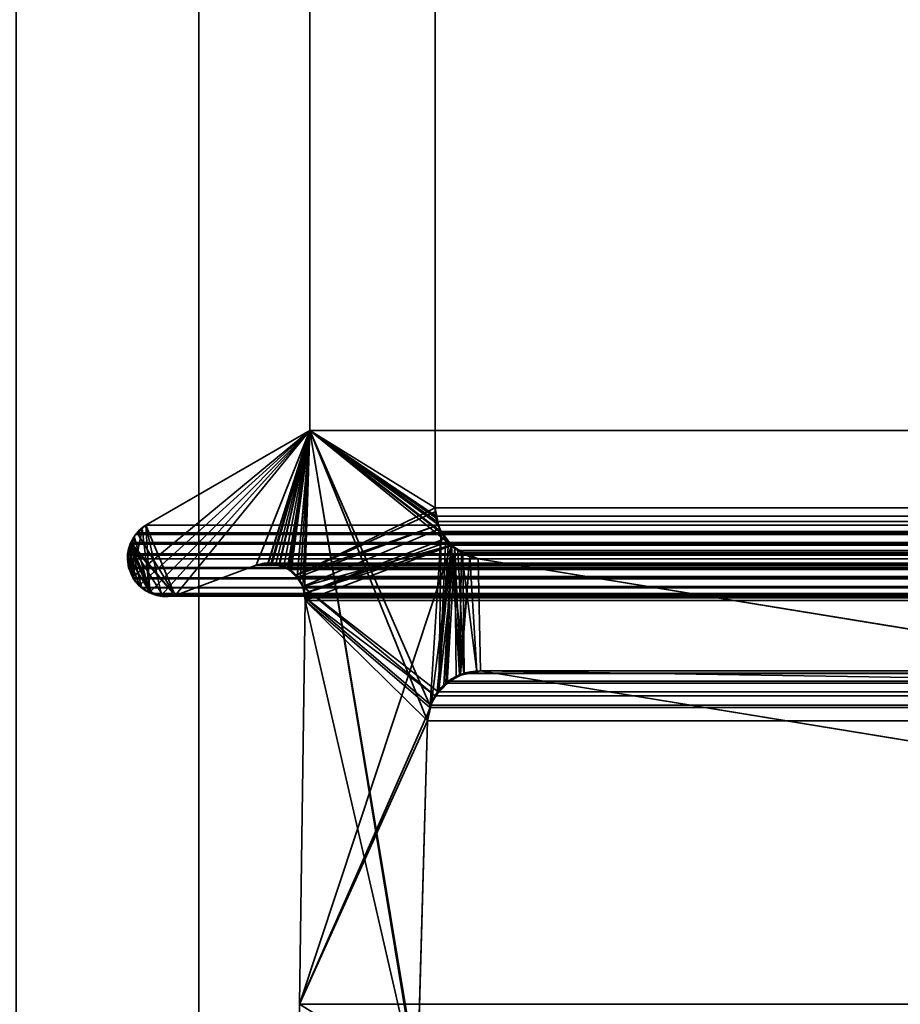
# Model space of a CAD drawing. Header units: millimetres. Extents: x -603 to 3703, y -120 to 193.
# Tile 658 of 938: x 2486 to 2493, y 3 to 11. Entities that reach past the tile are written whole.
import ezdxf

# ---------------------------------------------------------------- set-up
doc = ezdxf.new("R2010")
doc.units = ezdxf.units.MM
doc.layers.add('151', color=7, linetype='Continuous', true_color=0xffffff)

# ---------------------------------------------------------------- blocks, each defined once
blk = doc.blocks.new('UG_SURFACE_003')
at = {"layer": '151', "color": 252, "linetype": 'Continuous', "lineweight": 35}
for points in [[(3702.5001, -35, 2213.0001), (3702.5001, 174.4, 2213.0001), (2297.4999, 174.4, 2213.0001), (2297.4999, -35, 2213.0001)], [(2447.5, -35, 2063), (2447.5, 174.4, 2063), (3552.5, 174.4, 2063), (3552.5, -35, 2063)]]:
    blk.add_3dface(points, dxfattribs=at)
blk = doc.blocks.new('UG_SURFACE_164')
at = {"layer": '151', "color": 252, "linetype": 'Continuous', "lineweight": 35}
for points in [[(2486.0001, 14.42, 2022.5), (2486.0001, -46.92, 2022.5), (2487.5, -46.92, 2020.9999), (2487.5, 14.42, 2020.9999)], [(2487.5, 14.42, -7), (2487.5, -46.92, -7), (2486.0001, -46.92, -7), (2486.0001, 14.42, -7)], [(2487.5, -46.92, 2020.9999), (2487.5, -46.92, -7), (2487.5, 14.42, -7), (2487.5, 14.42, 2020.9999)]]:
    blk.add_3dface(points, dxfattribs=at)
blk = doc.blocks.new('UG_SURFACE_165')
at = {"layer": '151', "color": 252, "linetype": 'Continuous', "lineweight": 35}
for points in [[(2486.0001, 14.42, 2022.5), (2486.0001, -46.92, 2022.5), (2487.5, -46.92, 2020.9999), (2487.5, 14.42, 2020.9999)], [(2487.5, 14.42, -7), (2487.5, -46.92, -7), (2486.0001, -46.92, -7), (2486.0001, 14.42, -7)], [(2487.5, -46.92, 2020.9999), (2487.5, -46.92, -7), (2487.5, 14.42, -7), (2487.5, 14.42, 2020.9999)]]:
    blk.add_3dface(points, dxfattribs=at)
blk = doc.blocks.new('UG_SURFACE_166')
at = {"layer": '151', "color": 252, "linetype": 'Continuous', "lineweight": 35}
for points in [[(2486.0001, -46.92, 2022.5), (3513.9999, -46.92, 2022.5), (3513.9999, 14.42, 2022.5), (2486.0001, 14.42, 2022.5)], [(2486.0001, -46.92, 2022.5), (2486.0001, 14.42, 2022.5), (2487.5, 14.42, 2020.9999), (2487.5, -46.92, 2020.9999)], [(2487.5, -46.92, 2020.9999), (2487.5, 14.42, 2020.9999), (3512.5, 14.42, 2020.9999), (3512.5, -46.92, 2020.9999)]]:
    blk.add_3dface(points, dxfattribs=at)
blk = doc.blocks.new('UG_SURFACE_220')
at = {"layer": '151', "color": 7, "linetype": 'Continuous', "lineweight": 35}
for points in [[(2489.4385, 11.8663, -7), (2489.4385, 6.7187, -7), (2488.4112, 7.3541, -7), (2488.4112, 11.6334, -7)], [(2489.4385, 6.7187, 2019.0616), (2489.4385, 11.8663, 2019.0616), (2488.4112, 11.6334, 2020.0887), (2488.4112, 7.3541, 2020.0887)], [(2489.4385, 6.7187, -7), (2489.4385, 11.8663, -7), (2489.4385, 11.8663, 2019.0616), (2489.4385, 6.7187, 2019.0616)], [(2488.4112, 7.3541, 2020.0887), (2488.4112, 11.6334, 2020.0887), (2488.4112, 11.6334, -7), (2488.4112, 7.3541, -7)], [(2486.9571, 6.1528, 2021.543), (2488.4112, 7.3541, 2020.0887), (2487.0646, 6.5775, 2021.4353), (2487.0343, 6.5488, 2021.4658)], [(2488.4112, 7.3541, 2020.0887), (2486.9571, 6.1528, 2021.543), (2486.9623, 6.1404, 2021.5378), (2487.0141, 6.0866, 2021.486)], [(2488.4112, 7.3541, 2020.0887), (2487.0141, 6.0866, 2021.486), (2487.0522, 6.0471, 2021.4479), (2487.0963, 6.0239, 2021.4038)], [(2487.0646, 6.5775, 2021.4353), (2488.4112, 7.3541, 2020.0887), (2488.4112, 7.3541, -7), (2487.0646, 6.5775, -7)], [(2487.0646, 6.5775, -7), (2488.4112, 7.3541, -7), (2487.9708, 6.2483, -7), (2487.3068, 6.0016, -7)], [(2488.4112, 7.3541, 2020.0887), (2487.0963, 6.0239, 2021.4038), (2487.1166, 6.0132, 2021.3833), (2487.1972, 6.0054, 2021.3027)], [(2488.4112, 7.3541, 2020.0887), (2487.1972, 6.0054, 2021.3027), (2487.2849, 5.9969, 2021.215), (2487.3068, 6.0016, 2021.1933)], [(2487.3068, 6.0016, 2021.1933), (2487.9708, 6.2483, 2020.529), (2488.4112, 7.3541, 2020.0887)], [(2488.0657, 6.2625, -7), (2487.9708, 6.2483, -7), (2488.4112, 7.3541, -7)], [(2488.4112, 7.3541, 2020.0887), (2487.9708, 6.2483, 2020.529), (2488.0655, 6.2561, 2020.4344)], [(2488.0655, 6.2561, 2020.4344), (2488.1313, 6.2615, 2020.3686), (2488.4112, 7.3541, 2020.0887)], [(2488.4112, 7.3541, -7), (2488.0924, 6.2665, -7), (2488.0657, 6.2625, -7)], [(2488.1628, 6.2488, -7), (2488.0924, 6.2665, -7), (2488.4112, 7.3541, -7)], [(2488.4112, 7.3541, 2020.0887), (2488.1313, 6.2615, 2020.3686), (2488.1625, 6.2472, 2020.3376)], [(2488.4112, 7.3541, 2020.0887), (2488.1625, 6.2472, 2020.3376), (2488.25, 6.2071, 2020.2501)], [(2488.4112, 7.3541, -7), (2488.1983, 6.2399, -7), (2488.1628, 6.2488, -7)], [(2488.2467, 6.2043, -7), (2488.1983, 6.2399, -7), (2488.4112, 7.3541, -7)], [(2488.4112, 7.3541, -7), (2489.4385, 6.7187, -7), (2488.2963, 6.1678, -7), (2488.2467, 6.2043, -7)], [(2488.25, 6.2071, 2020.2501), (2488.2584, 6.2033, 2020.2415), (2488.4112, 7.3541, 2020.0887)], [(2488.4112, 7.3541, 2020.0887), (2488.2584, 6.2033, 2020.2415), (2488.3084, 6.1456, 2020.1914)], [(2488.3084, 6.1456, 2020.1914), (2488.3318, 6.1188, 2020.1681), (2488.4112, 7.3541, 2020.0887)], [(2488.4112, 7.3541, 2020.0887), (2488.3318, 6.1188, 2020.1681), (2488.3535, 6.0731, 2020.1464)], [(2488.3535, 6.0731, 2020.1464), (2488.3678, 6.0177, 2020.1321), (2488.4112, 7.3541, 2020.0887)], [(2489.3117, 1.8784, 2019.1882), (2488.4112, 7.3541, 2020.0887), (2488.3678, 6.0177, 2020.1321), (2488.3716, 5.9608, 2020.1285)], [(2488.4112, 7.3541, 2020.0887), (2489.4462, 6.638, 2019.0537), (2489.4414, 6.6882, 2019.0587), (2489.4385, 6.7187, 2019.0616)], [(2488.4112, 7.3541, 2020.0887), (2489.3994, 5.0942, 2019.1004), (2489.49, 6.5167, 2019.0098), (2489.4667, 6.5817, 2019.0334)], [(2488.4112, 7.3541, 2020.0887), (2489.2988, 1.9593, 2019.201), (2489.295, 2.0412, 2019.2049)], [(2489.4667, 6.5817, 2019.0334), (2489.4462, 6.638, 2019.0537), (2488.4112, 7.3541, 2020.0887)], [(2488.4112, 7.3541, 2020.0887), (2489.3117, 1.8784, 2019.1882), (2489.2988, 1.9593, 2019.201)], [(2489.295, 2.0412, 2019.2049), (2489.3775, 4.9715, 2019.1224), (2488.4112, 7.3541, 2020.0887)], [(2489.3775, 4.9715, 2019.1224), (2489.3987, 5.0895, 2019.1014), (2489.3994, 5.0942, 2019.1004), (2488.4112, 7.3541, 2020.0887)], [(2488.2963, 6.1678, -7), (2489.4385, 6.7187, -7), (2489.4447, 6.689, -7)], [(2489.4385, 6.7187, -7), (2489.4385, 6.7187, 2019.0616), (2489.4414, 6.6882, 2019.0587)], [(2489.4414, 6.6882, 2019.0587), (2489.4447, 6.689, -7), (2489.4385, 6.7187, -7)], [(2489.4447, 6.689, -7), (2489.4676, 6.5798, -7), (2488.2963, 6.1678, -7)], [(2489.4447, 6.689, -7), (2489.4414, 6.6882, 2019.0587), (2489.4462, 6.638, 2019.0537)], [(2489.4447, 6.689, -7), (2489.4462, 6.638, 2019.0537), (2489.4667, 6.5817, 2019.0334)], [(2489.4667, 6.5817, 2019.0334), (2489.4676, 6.5798, -7), (2489.4447, 6.689, -7)], [(2486.9571, 6.1528, 2021.543), (2487.0343, 6.5488, 2021.4658), (2486.9707, 6.4886, 2021.5294), (2486.9692, 6.4854, 2021.5309)], [(2486.969, 6.4856, -7), (2486.9699, 6.4877, -7), (2487.0358, 6.55, -7), (2487.0973, 6.0268, -7)], [(2487.0343, 6.5488, 2021.4658), (2487.0358, 6.55, -7), (2486.9699, 6.4877, -7)], [(2486.9699, 6.4877, -7), (2486.9707, 6.4886, 2021.5294), (2487.0343, 6.5488, 2021.4658)], [(2487.0358, 6.55, -7), (2487.0343, 6.5488, 2021.4658), (2487.0646, 6.5775, 2021.4353)], [(2487.0646, 6.5775, 2021.4353), (2487.0646, 6.5775, -7), (2487.0358, 6.55, -7)], [(2487.0358, 6.55, -7), (2487.0646, 6.5775, -7), (2487.0973, 6.0268, -7)], [(2487.3068, 6.0016, -7), (2487.1967, 5.995, -7), (2487.0646, 6.5775, -7)], [(2487.1967, 5.995, -7), (2487.1898, 5.9946, -7), (2487.0973, 6.0268, -7), (2487.0646, 6.5775, -7)], [(2488.3082, 6.1482, -7), (2488.2963, 6.1678, -7), (2489.4676, 6.5798, -7)], [(2489.4676, 6.5798, -7), (2489.4743, 6.5488, -7), (2488.3535, 6.0731, -7), (2488.3082, 6.1482, -7)], [(2488.3678, 6.0177, -7), (2488.3535, 6.0731, -7), (2489.4743, 6.5488, -7), (2489.5296, 6.471, -7)], [(2489.4743, 6.5488, -7), (2489.4667, 6.5817, 2019.0334), (2489.49, 6.5167, 2019.0098)], [(2489.4743, 6.5488, -7), (2489.4676, 6.5798, -7), (2489.4667, 6.5817, 2019.0334)], [(2489.4743, 6.5488, -7), (2489.49, 6.5167, 2019.0098), (2489.527, 6.4733, 2018.9731)], [(2489.527, 6.4733, 2018.9731), (2489.5296, 6.471, -7), (2489.4743, 6.5488, -7)], [(2486.9349, 6.4049, -7), (2486.932, 6.405, 2021.5678), (2486.9692, 6.4854, 2021.5309)], [(2486.9692, 6.4854, 2021.5309), (2486.932, 6.405, 2021.5678), (2486.9571, 6.1528, 2021.543)], [(2486.9692, 6.4854, 2021.5309), (2486.969, 6.4856, -7), (2486.9349, 6.4049, -7)], [(2487.0973, 6.0268, -7), (2486.9349, 6.4049, -7), (2486.969, 6.4856, -7)], [(2486.969, 6.4856, -7), (2486.9692, 6.4854, 2021.5309), (2486.9707, 6.4886, 2021.5294)], [(2486.9707, 6.4886, 2021.5294), (2486.9699, 6.4877, -7), (2486.969, 6.4856, -7)], [(2488.3678, 6.0177, -7), (2489.5296, 6.471, -7), (2489.5499, 6.4428, -7)], [(2489.49, 6.5167, 2019.0098), (2489.3994, 5.0942, 2019.1004), (2489.4509, 5.1885, 2019.0489), (2489.4695, 5.2222, 2019.0306)], [(2489.527, 6.4733, 2018.9731), (2489.49, 6.5167, 2019.0098), (2489.4695, 5.2222, 2019.0306)], [(2489.4695, 5.2222, 2019.0306), (2489.5494, 6.447, 2018.9507), (2489.527, 6.4733, 2018.9731)], [(2489.5296, 6.471, -7), (2489.527, 6.4733, 2018.9731), (2489.5494, 6.447, 2018.9507)], [(2489.5494, 6.447, 2018.9507), (2489.5499, 6.4428, -7), (2489.5296, 6.471, -7)], [(2486.9571, 6.1528, 2021.543), (2486.932, 6.405, 2021.5678), (2486.9244, 6.388, 2021.5757), (2486.9168, 6.3218, 2021.5833)], [(2486.9201, 6.3223, -7), (2486.9168, 6.3218, 2021.5833), (2486.9244, 6.388, 2021.5757)], [(2487.0973, 6.0268, -7), (2486.9201, 6.3223, -7), (2486.9204, 6.3707, -7), (2486.9349, 6.4049, -7)], [(2486.9244, 6.388, 2021.5757), (2486.9204, 6.3707, -7), (2486.9201, 6.3223, -7)], [(2486.9204, 6.3707, -7), (2486.9244, 6.388, 2021.5757), (2486.932, 6.405, 2021.5678)], [(2486.932, 6.405, 2021.5678), (2486.9349, 6.4049, -7), (2486.9204, 6.3707, -7)], [(2488.3251, 2.6459, -7), (2489.5732, 6.4097, -7), (2489.4109, 5.1239, -7), (2489.403, 5.0887, -7)], [(2489.5732, 6.4097, -7), (2488.3251, 2.6459, -7), (2488.3716, 5.9608, -7)], [(2489.5499, 6.4428, -7), (2489.5732, 6.4097, -7), (2488.3678, 6.0177, -7)], [(2488.3716, 5.9608, -7), (2488.3678, 6.0177, -7), (2489.5732, 6.4097, -7)], [(2489.4547, 5.1872, -7), (2489.4109, 5.1239, -7), (2489.5732, 6.4097, -7)], [(2489.5732, 6.4097, -7), (2489.5096, 5.2657, -7), (2489.4547, 5.1872, -7)], [(2489.4695, 5.2222, 2019.0306), (2489.6011, 6.386, 2018.8987), (2489.5494, 6.447, 2018.9507)], [(2489.6011, 6.386, 2018.8987), (2489.4695, 5.2222, 2019.0306), (2489.538, 5.2773, 2018.9619)], [(2489.5365, 5.2832, -7), (2489.5096, 5.2657, -7), (2489.5732, 6.4097, -7)], [(2489.5732, 6.4097, -7), (2489.639, 5.3495, -7), (2489.5365, 5.2832, -7)], [(2489.538, 5.2773, 2018.9619), (2489.6133, 5.3379, 2018.8868), (2489.6011, 6.386, 2018.8987)], [(2489.5499, 6.4428, -7), (2489.5494, 6.447, 2018.9507), (2489.6011, 6.386, 2018.8987)], [(2489.6011, 6.386, 2018.8987), (2489.5732, 6.4097, -7), (2489.5499, 6.4428, -7)], [(2489.639, 5.3495, -7), (2489.5732, 6.4097, -7), (2489.6569, 6.3596, -7)], [(2489.5732, 6.4097, -7), (2489.6011, 6.386, 2018.8987), (2489.6548, 6.3626, 2018.8453)], [(2489.6548, 6.3626, 2018.8453), (2489.6569, 6.3596, -7), (2489.5732, 6.4097, -7)], [(2489.6548, 6.3626, 2018.8453), (2489.6011, 6.386, 2018.8987), (2489.6483, 5.3455, 2018.8518), (2489.7823, 5.3748, 2018.7178)], [(2489.6011, 6.386, 2018.8987), (2489.6133, 5.3379, 2018.8868), (2489.6483, 5.3455, 2018.8518)], [(2486.9235, 6.2316, 2021.5766), (2486.9142, 6.2992, 2021.5857), (2486.9201, 6.3223, -7)], [(2486.9142, 6.2992, 2021.5857), (2486.9168, 6.3218, 2021.5833), (2486.9201, 6.3223, -7)], [(2486.9168, 6.3218, 2021.5833), (2486.9142, 6.2992, 2021.5857), (2486.9235, 6.2316, 2021.5766), (2486.9571, 6.1528, 2021.543)], [(2486.9201, 6.3223, -7), (2486.9199, 6.2475, -7), (2486.9235, 6.2316, 2021.5766)], [(2486.9611, 6.1543, -7), (2486.9235, 6.2316, -7), (2486.9199, 6.2475, -7), (2486.9201, 6.3223, -7)], [(2486.9201, 6.3223, -7), (2487.0143, 6.0843, -7), (2486.9809, 6.1139, -7), (2486.9611, 6.1543, -7)], [(2486.9201, 6.3223, -7), (2487.0973, 6.0268, -7), (2487.0675, 6.0372, -7), (2487.0143, 6.0843, -7)], [(2489.6569, 6.3596, -7), (2489.7237, 6.3197, -7), (2489.639, 5.3495, -7)], [(2489.6479, 5.3511, -7), (2489.639, 5.3495, -7), (2489.7237, 6.3197, -7)], [(2489.7826, 5.3758, -7), (2489.6479, 5.3511, -7), (2489.7237, 6.3197, -7)], [(2489.7823, 5.3748, 2018.7178), (2489.8109, 5.381, 2018.6892), (2489.7921, 6.3024, 2018.708), (2489.6548, 6.3626, 2018.8453)], [(2489.6569, 6.3596, -7), (2489.6548, 6.3626, 2018.8453), (2489.7921, 6.3024, 2018.708)], [(2489.7921, 6.3024, 2018.708), (2489.7237, 6.3197, -7), (2489.6569, 6.3596, -7)], [(2489.7237, 6.3197, -7), (2489.7921, 6.3024, -7), (2489.8109, 5.381, -7), (2489.7826, 5.3758, -7)], [(2489.7921, 6.3024, 2018.708), (2489.7921, 6.3024, -7), (2489.7237, 6.3197, -7)], [(2498.915, 3.8982, -7), (2489.8109, 5.381, -7), (2489.7921, 6.3024, -7), (2496.0108, 5.2872, -7)], [(2496.0108, 5.2872, 2012.4891), (2489.7921, 6.3024, 2018.708), (2489.8109, 5.381, 2018.6892)], [(2496.0108, 5.2872, -7), (2489.7921, 6.3024, -7), (2489.7921, 6.3024, 2018.708), (2496.0108, 5.2872, 2012.4891)], [(2486.9199, 6.2475, -7), (2486.9235, 6.2316, -7), (2486.9235, 6.2316, 2021.5766)], [(2486.9235, 6.2316, -7), (2486.9611, 6.1543, -7), (2486.9571, 6.1528, 2021.543)], [(2486.9571, 6.1528, 2021.543), (2486.9235, 6.2316, 2021.5766), (2486.9235, 6.2316, -7)], [(2487.9708, 6.2483, 2020.529), (2487.3068, 6.0016, 2021.1933), (2487.3068, 6.0016, -7), (2487.9708, 6.2483, -7)], [(2487.9708, 6.2483, -7), (2488.0657, 6.2625, -7), (2488.0655, 6.2561, 2020.4344)], [(2488.0655, 6.2561, 2020.4344), (2487.9708, 6.2483, 2020.529), (2487.9708, 6.2483, -7)], [(2488.1313, 6.2615, 2020.3686), (2488.0655, 6.2561, 2020.4344), (2488.0657, 6.2625, -7)], [(2488.1313, 6.2615, 2020.3686), (2488.0657, 6.2625, -7), (2488.0924, 6.2665, -7)], [(2488.0924, 6.2665, -7), (2488.1628, 6.2488, -7), (2488.1625, 6.2472, 2020.3376)], [(2488.1625, 6.2472, 2020.3376), (2488.1313, 6.2615, 2020.3686), (2488.0924, 6.2665, -7)], [(2488.1625, 6.2472, 2020.3376), (2488.1628, 6.2488, -7), (2488.1983, 6.2399, -7)], [(2488.25, 6.2071, 2020.2501), (2488.1625, 6.2472, 2020.3376), (2488.1983, 6.2399, -7)], [(2488.1983, 6.2399, -7), (2488.2467, 6.2043, -7), (2488.25, 6.2071, 2020.2501)], [(2486.9623, 6.1404, 2021.5378), (2486.9571, 6.1528, 2021.543), (2486.9611, 6.1543, -7)], [(2486.9611, 6.1543, -7), (2486.9809, 6.1139, -7), (2486.9623, 6.1404, 2021.5378)], [(2488.2584, 6.2033, 2020.2415), (2488.25, 6.2071, 2020.2501), (2488.2467, 6.2043, -7)], [(2488.2467, 6.2043, -7), (2488.2963, 6.1678, -7), (2488.3084, 6.1456, 2020.1914)], [(2488.3084, 6.1456, 2020.1914), (2488.2584, 6.2033, 2020.2415), (2488.2467, 6.2043, -7)], [(2488.2963, 6.1678, -7), (2488.3082, 6.1482, -7), (2488.3084, 6.1456, 2020.1914)], [(2488.3082, 6.1482, -7), (2488.3535, 6.0731, -7), (2488.3535, 6.0731, 2020.1464)], [(2488.3535, 6.0731, 2020.1464), (2488.3318, 6.1188, 2020.1681), (2488.3082, 6.1482, -7)], [(2488.3318, 6.1188, 2020.1681), (2488.3084, 6.1456, 2020.1914), (2488.3082, 6.1482, -7)], [(2487.0141, 6.0866, 2021.486), (2486.9623, 6.1404, 2021.5378), (2486.9809, 6.1139, -7)], [(2486.9809, 6.1139, -7), (2487.0143, 6.0843, -7), (2487.0141, 6.0866, 2021.486)], [(2487.0522, 6.0471, 2021.4479), (2487.0141, 6.0866, 2021.486), (2487.0143, 6.0843, -7)], [(2487.0143, 6.0843, -7), (2487.0675, 6.0372, -7), (2487.0522, 6.0471, 2021.4479)], [(2488.3535, 6.0731, -7), (2488.3678, 6.0177, -7), (2488.3716, 5.9608, 2020.1285)], [(2488.3716, 5.9608, 2020.1285), (2488.3678, 6.0177, 2020.1321), (2488.3535, 6.0731, -7)], [(2488.3678, 6.0177, 2020.1321), (2488.3535, 6.0731, 2020.1464), (2488.3535, 6.0731, -7)], [(2487.0963, 6.0239, 2021.4038), (2487.0522, 6.0471, 2021.4479), (2487.0675, 6.0372, -7)], [(2487.0675, 6.0372, -7), (2487.0973, 6.0268, -7), (2487.0963, 6.0239, 2021.4038)], [(2487.1166, 6.0132, 2021.3833), (2487.0963, 6.0239, 2021.4038), (2487.0973, 6.0268, -7)], [(2487.0973, 6.0268, -7), (2487.1898, 5.9946, -7), (2487.1972, 6.0054, 2021.3027)], [(2487.1972, 6.0054, 2021.3027), (2487.1166, 6.0132, 2021.3833), (2487.0973, 6.0268, -7)], [(2487.1898, 5.9946, -7), (2487.1967, 5.995, -7), (2487.1972, 6.0054, 2021.3027)], [(2487.2849, 5.9969, 2021.215), (2487.1972, 6.0054, 2021.3027), (2487.1967, 5.995, -7)], [(2487.1967, 5.995, -7), (2487.3068, 6.0016, -7), (2487.3068, 6.0016, 2021.1933)], [(2487.3068, 6.0016, 2021.1933), (2487.2849, 5.9969, 2021.215), (2487.1967, 5.995, -7)], [(2488.3678, 6.0177, -7), (2488.3716, 5.9608, -7), (2488.3716, 5.9608, 2020.1285)], [(2488.3251, 2.6459, 2020.175), (2488.3716, 5.9608, 2020.1285), (2488.3716, 5.9608, -7), (2488.3251, 2.6459, -7)], [(2488.3716, 5.9608, 2020.1285), (2488.3251, 2.6459, 2020.175), (2488.3258, 2.4847, 2020.174), (2489.3117, 1.8784, 2019.1882)], [(2489.5365, 5.2832, -7), (2489.639, 5.3495, -7), (2489.6483, 5.3455, 2018.8518)], [(2489.6483, 5.3455, 2018.8518), (2489.6133, 5.3379, 2018.8868), (2489.5365, 5.2832, -7)], [(2489.6133, 5.3379, 2018.8868), (2489.538, 5.2773, 2018.9619), (2489.5365, 5.2832, -7)], [(2489.639, 5.3495, -7), (2489.6479, 5.3511, -7), (2489.6483, 5.3455, 2018.8518)], [(2489.6479, 5.3511, -7), (2489.7826, 5.3758, -7), (2489.7823, 5.3748, 2018.7178)], [(2489.7823, 5.3748, 2018.7178), (2489.6483, 5.3455, 2018.8518), (2489.6479, 5.3511, -7)], [(2489.8109, 5.381, 2018.6892), (2489.7823, 5.3748, 2018.7178), (2489.7826, 5.3758, -7)], [(2489.7826, 5.3758, -7), (2489.8109, 5.381, -7), (2489.8109, 5.381, 2018.6892)], [(2489.8109, 5.381, 2018.6892), (2498.915, 3.8982, 2009.5851), (2496.0449, 5.2832, 2012.4552), (2496.0108, 5.2872, 2012.4891)], [(2489.8109, 5.381, -7), (2498.915, 3.8982, -7), (2498.915, 3.8982, 2009.5851), (2489.8109, 5.381, 2018.6892)], [(2489.4547, 5.1872, -7), (2489.5096, 5.2657, -7), (2489.538, 5.2773, 2018.9619)], [(2489.538, 5.2773, 2018.9619), (2489.4695, 5.2222, 2019.0306), (2489.4547, 5.1872, -7)], [(2489.5096, 5.2657, -7), (2489.5365, 5.2832, -7), (2489.538, 5.2773, 2018.9619)], [(2489.4509, 5.1885, 2019.0489), (2489.3994, 5.0942, 2019.1004), (2489.4109, 5.1239, -7)], [(2489.4109, 5.1239, -7), (2489.4547, 5.1872, -7), (2489.4509, 5.1885, 2019.0489)], [(2489.4695, 5.2222, 2019.0306), (2489.4509, 5.1885, 2019.0489), (2489.4547, 5.1872, -7)], [(2489.3994, 5.0942, 2019.1004), (2489.3987, 5.0895, 2019.1014), (2489.403, 5.0887, -7)], [(2489.403, 5.0887, -7), (2489.4109, 5.1239, -7), (2489.3994, 5.0942, 2019.1004)], [(2489.403, 5.0887, -7), (2489.3775, 4.9715, -7), (2488.3251, 2.6459, -7)], [(2489.3775, 4.9715, -7), (2489.403, 5.0887, -7), (2489.3987, 5.0895, 2019.1014)], [(2489.3987, 5.0895, 2019.1014), (2489.3775, 4.9715, 2019.1224), (2489.3775, 4.9715, -7)], [(2489.3775, 4.9715, -7), (2489.295, 2.0412, -7), (2488.3256, 2.4846, -7), (2488.3251, 2.6459, -7)], [(2489.295, 2.0412, -7), (2489.3775, 4.9715, -7), (2489.3775, 4.9715, 2019.1224), (2489.295, 2.0412, 2019.2049)]]:
    blk.add_3dface(points, dxfattribs=at)
blk = doc.blocks.new('UG_SURFACE_221')
at = {"layer": '151', "color": 7, "linetype": 'Continuous', "lineweight": 35}
for points in [[(2488.4112, 7.3541, 2020.0887), (2488.4112, 11.6334, 2020.0887), (2489.4385, 11.8663, 2019.0616), (2489.4385, 6.7187, 2019.0616)], [(2489.4385, 6.7187, 2019.0616), (2489.4385, 11.8663, 2019.0616), (3510.5615, 11.8663, 2019.0616), (3510.5615, 6.7187, 2019.0616)], [(3511.5888, 7.3541, 2020.0887), (3511.5888, 11.6334, 2020.0887), (2488.4112, 11.6334, 2020.0887), (2488.4112, 7.3541, 2020.0887)], [(2487.0646, 6.5775, 2021.4353), (2488.4112, 7.3541, 2020.0887), (2487.9708, 6.2483, 2020.529), (2487.3068, 6.0016, 2021.1933)], [(3512.9354, 6.5775, 2021.4353), (3511.5888, 7.3541, 2020.0887), (2488.4112, 7.3541, 2020.0887), (2487.0646, 6.5775, 2021.4353)], [(2488.0657, 6.2609, 2020.4341), (2487.9708, 6.2483, 2020.529), (2488.4112, 7.3541, 2020.0887)], [(2488.4112, 7.3541, 2020.0887), (2488.1022, 6.2657, 2020.3977), (2488.0657, 6.2609, 2020.4341)], [(2488.157, 6.2479, 2020.3431), (2488.1022, 6.2657, 2020.3977), (2488.4112, 7.3541, 2020.0887)], [(2488.4112, 7.3541, 2020.0887), (2488.2264, 6.2251, 2020.2734), (2488.157, 6.2479, 2020.3431)], [(2488.2398, 6.2136, 2020.2603), (2488.2264, 6.2251, 2020.2734), (2488.4112, 7.3541, 2020.0887)], [(2488.3065, 6.1556, 2020.1936), (2488.2398, 6.2136, 2020.2603), (2488.4112, 7.3541, 2020.0887)], [(2488.4112, 7.3541, 2020.0887), (2488.307, 6.1552, 2020.1931), (2488.3065, 6.1556, 2020.1936)], [(2488.4112, 7.3541, 2020.0887), (2489.5704, 6.4125, 2018.9295), (2488.3535, 6.0731, 2020.1464), (2488.307, 6.1552, 2020.1931)], [(2488.4112, 7.3541, 2020.0887), (2489.4531, 6.6087, 2019.047), (2489.4872, 6.5255, 2019.0129)], [(2488.4112, 7.3541, 2020.0887), (2489.4385, 6.7187, 2019.0616), (2489.4474, 6.6515, 2019.0527)], [(2489.4872, 6.5255, 2019.0129), (2489.4927, 6.5122, 2019.0074), (2488.4112, 7.3541, 2020.0887)], [(2489.4474, 6.6515, 2019.0527), (2489.4531, 6.6087, 2019.047), (2488.4112, 7.3541, 2020.0887)], [(2489.4927, 6.5122, 2019.0074), (2489.5635, 6.4213, 2018.9364), (2489.5704, 6.4125, 2018.9295), (2488.4112, 7.3541, 2020.0887)], [(2489.4385, 6.7187, 2019.0616), (3510.5565, 6.6534, 2019.0566), (3510.5557, 6.6507, 2019.0556)], [(2489.4385, 6.7187, 2019.0616), (3510.5615, 6.7187, 2019.0616), (3510.5565, 6.6534, 2019.0566)], [(3510.5557, 6.6507, 2019.0556), (2489.4474, 6.6515, 2019.0527), (2489.4385, 6.7187, 2019.0616)], [(2489.4474, 6.6515, 2019.0527), (3510.5557, 6.6507, 2019.0556), (3510.5271, 6.5518, 2019.027)], [(2489.4531, 6.6087, 2019.047), (2489.4474, 6.6515, 2019.0527), (3510.5271, 6.5518, 2019.027)], [(2487.3068, 6.0016, 2021.1933), (2486.9947, 6.5146, 2021.5054), (2487.0646, 6.5775, 2021.4353)], [(2487.0646, 6.5775, 2021.4353), (2486.9947, 6.5146, 2021.5054), (3513.0043, 6.5122, 2021.5044)], [(3513.0043, 6.5122, 2021.5044), (3512.9354, 6.5775, 2021.4353), (2487.0646, 6.5775, 2021.4353)], [(2489.4531, 6.6087, 2019.047), (3510.5271, 6.5518, 2019.027), (3510.5121, 6.5273, 2019.012)], [(3510.5121, 6.5273, 2019.012), (2489.4872, 6.5255, 2019.0129), (2489.4531, 6.6087, 2019.047)], [(2486.9423, 6.4347, 2021.5576), (2486.98, 6.5013, 2021.5201), (2486.9947, 6.5146, 2021.5054), (2487.3068, 6.0016, 2021.1933)], [(2486.98, 6.5013, 2021.5201), (2486.9423, 6.4347, 2021.5576), (3513.0572, 6.4343, 2021.5571)], [(2486.9947, 6.5146, 2021.5054), (2486.98, 6.5013, 2021.5201), (3513.0293, 6.4886, 2021.5294)], [(2486.98, 6.5013, 2021.5201), (3513.0572, 6.4343, 2021.5571), (3513.0293, 6.4886, 2021.5294)], [(3513.0293, 6.4886, 2021.5294), (3513.0043, 6.5122, 2021.5044), (2486.9947, 6.5146, 2021.5054)], [(2489.4927, 6.5122, 2019.0074), (2489.4872, 6.5255, 2019.0129), (3510.5121, 6.5273, 2019.012)], [(2489.4927, 6.5122, 2019.0074), (3510.5121, 6.5273, 2019.012), (3510.464, 6.449, 2018.9638)], [(2489.4927, 6.5122, 2019.0074), (3510.464, 6.449, 2018.9638), (3510.4356, 6.4249, 2018.9354)], [(3510.4356, 6.4249, 2018.9354), (2489.5635, 6.4213, 2018.9364), (2489.4927, 6.5122, 2019.0074)], [(2486.9158, 6.3416, 2021.5843), (2486.9354, 6.4222, 2021.5647), (2486.9366, 6.4244, 2021.5633), (2486.9657, 6.1377, 2021.5344)], [(2486.9354, 6.4222, 2021.5647), (2486.9158, 6.3416, 2021.5843), (3513.0839, 6.331, 2021.584)], [(2486.9366, 6.4244, 2021.5633), (2486.9354, 6.4222, 2021.5647), (3513.068, 6.4131, 2021.5681)], [(2486.9354, 6.4222, 2021.5647), (3513.0839, 6.331, 2021.584), (3513.068, 6.4131, 2021.5681)], [(2487.3068, 6.0016, 2021.1933), (2486.9366, 6.4244, 2021.5633), (2486.9423, 6.4347, 2021.5576)], [(2486.9423, 6.4347, 2021.5576), (2486.9366, 6.4244, 2021.5633), (3513.0627, 6.4236, 2021.5626)], [(2486.9366, 6.4244, 2021.5633), (2487.1159, 6.0181, 2021.384), (2487.0315, 6.0638, 2021.4686)], [(2486.9366, 6.4244, 2021.5633), (2487.2069, 5.999, 2021.2929), (2487.1392, 6.0054, 2021.3606), (2487.1159, 6.0181, 2021.384)], [(2486.9366, 6.4244, 2021.5633), (2487.3068, 6.0016, 2021.1933), (2487.263, 5.9938, 2021.2369), (2487.2069, 5.999, 2021.2929)], [(2487.0315, 6.0638, 2021.4686), (2487.0267, 6.0664, 2021.4734), (2486.9657, 6.1377, 2021.5344), (2486.9366, 6.4244, 2021.5633)], [(3513.068, 6.4131, 2021.5681), (3513.0627, 6.4236, 2021.5626), (2486.9366, 6.4244, 2021.5633)], [(3513.0627, 6.4236, 2021.5626), (3513.0572, 6.4343, 2021.5571), (2486.9423, 6.4347, 2021.5576)], [(2488.3535, 6.0731, 2020.1464), (2489.5704, 6.4125, 2018.9295), (2489.5282, 5.2822, 2018.9719), (2489.465, 5.2088, 2019.0351)], [(2489.6746, 5.3615, 2018.8253), (2489.557, 5.2979, 2018.9431), (2489.5282, 5.2822, 2018.9719), (2489.5704, 6.4125, 2018.9295)], [(2489.5704, 6.4125, 2018.9295), (2489.5635, 6.4213, 2018.9364), (3510.4356, 6.4249, 2018.9354)], [(2489.625, 6.3688, 2018.8751), (2489.5704, 6.4125, 2018.9295), (3510.4356, 6.4249, 2018.9354)], [(2489.5704, 6.4125, 2018.9295), (2489.6784, 5.3634, 2018.8217), (2489.6746, 5.3615, 2018.8253)], [(2489.6784, 5.3634, 2018.8217), (2489.5704, 6.4125, 2018.9295), (2489.625, 6.3688, 2018.8751)], [(2489.625, 6.3688, 2018.8751), (3510.4356, 6.4249, 2018.9354), (3510.3528, 6.3547, 2018.8527)], [(2486.9275, 6.2218, 2021.5724), (2486.9235, 6.2316, 2021.5766), (2486.9142, 6.3011, 2021.5859), (2486.9153, 6.3315, 2021.5845)], [(3513.0792, 6.243, 2021.5793), (2486.9153, 6.3315, 2021.5845), (2486.9142, 6.3011, 2021.5859)], [(2486.9657, 6.1377, 2021.5344), (2486.9153, 6.3315, 2021.5845), (2486.9158, 6.3416, 2021.5843)], [(2486.9158, 6.3416, 2021.5843), (2486.9153, 6.3315, 2021.5845), (3513.0839, 6.331, 2021.584)], [(2486.9153, 6.3315, 2021.5845), (2486.9657, 6.1377, 2021.5344), (2486.9597, 6.1447, 2021.5404), (2486.9275, 6.2218, 2021.5724)], [(2486.9153, 6.3315, 2021.5845), (3513.0792, 6.243, 2021.5793), (3513.0856, 6.3226, 2021.5857)], [(3513.0856, 6.3226, 2021.5857), (3513.0839, 6.331, 2021.584), (2486.9153, 6.3315, 2021.5845)], [(2489.625, 6.3688, 2018.8751), (3510.3528, 6.3547, 2018.8527), (3510.3343, 6.3481, 2018.8344)], [(3510.3343, 6.3481, 2018.8344), (2489.6665, 6.3524, 2018.8336), (2489.625, 6.3688, 2018.8751)], [(2489.6784, 5.3634, 2018.8217), (2489.625, 6.3688, 2018.8751), (2489.6665, 6.3524, 2018.8336)], [(2489.6665, 6.3524, 2018.8336), (3510.3343, 6.3481, 2018.8344), (3510.2079, 6.3024, 2018.708)], [(3510.2079, 6.3024, 2018.708), (2489.7921, 6.3024, 2018.708), (2489.6665, 6.3524, 2018.8336)], [(2489.6665, 6.3524, 2018.8336), (2489.7921, 6.3024, 2018.708), (2489.8109, 5.381, 2018.6892), (2489.6784, 5.3634, 2018.8217)], [(2496.0108, 5.2872, 2012.4891), (2489.7921, 6.3024, 2018.708), (3510.2079, 6.3024, 2018.708), (3503.9892, 5.2872, 2012.4891)], [(2498.915, 3.8982, 2009.5851), (2489.8109, 5.381, 2018.6892), (2489.7921, 6.3024, 2018.708), (2496.0108, 5.2872, 2012.4891)], [(2486.9142, 6.3011, 2021.5859), (2486.9235, 6.2316, 2021.5766), (3513.0765, 6.2316, 2021.5766)], [(3513.0765, 6.2316, 2021.5766), (3513.0792, 6.243, 2021.5793), (2486.9142, 6.3011, 2021.5859)], [(2486.9235, 6.2316, 2021.5766), (2486.9275, 6.2218, 2021.5724), (3513.0723, 6.222, 2021.5724)], [(3513.0723, 6.222, 2021.5724), (3513.0765, 6.2316, 2021.5766), (2486.9235, 6.2316, 2021.5766)], [(3513.0723, 6.222, 2021.5724), (2486.9275, 6.2218, 2021.5724), (2486.9597, 6.1447, 2021.5404)], [(3513.0723, 6.222, 2021.5724), (2486.9597, 6.1447, 2021.5404), (2486.9657, 6.1377, 2021.5344)], [(2486.9657, 6.1377, 2021.5344), (3513.0346, 6.1368, 2021.5347), (3513.0723, 6.222, 2021.5724)], [(3512.0292, 6.2483, 2020.529), (3512.6932, 6.0016, 2021.1933), (2487.3068, 6.0016, 2021.1933), (2487.9708, 6.2483, 2020.529)], [(2487.9708, 6.2483, 2020.529), (2488.0657, 6.2609, 2020.4341), (3511.9343, 6.2604, 2020.4341)], [(3511.9343, 6.2604, 2020.4341), (3512.0292, 6.2483, 2020.529), (2487.9708, 6.2483, 2020.529)], [(3511.8949, 6.2655, 2020.395), (2488.0657, 6.2609, 2020.4341), (2488.1022, 6.2657, 2020.3977)], [(3511.8949, 6.2655, 2020.395), (3511.9343, 6.2604, 2020.4341), (2488.0657, 6.2609, 2020.4341)], [(2488.1022, 6.2657, 2020.3977), (3511.843, 6.248, 2020.3431), (3511.8949, 6.2655, 2020.395)], [(2488.1022, 6.2657, 2020.3977), (2488.157, 6.2479, 2020.3431), (3511.843, 6.248, 2020.3431)], [(3511.7714, 6.2239, 2020.2715), (3511.843, 6.248, 2020.3431), (2488.157, 6.2479, 2020.3431)], [(3511.7714, 6.2239, 2020.2715), (2488.157, 6.2479, 2020.3431), (2488.2264, 6.2251, 2020.2734)], [(2488.2264, 6.2251, 2020.2734), (3511.7602, 6.214, 2020.2601), (3511.7714, 6.2239, 2020.2715)], [(2488.2264, 6.2251, 2020.2734), (2488.2398, 6.2136, 2020.2603), (3511.7602, 6.214, 2020.2601)], [(3511.7602, 6.214, 2020.2601), (2488.2398, 6.2136, 2020.2603), (2488.3065, 6.1556, 2020.1936)], [(2488.3065, 6.1556, 2020.1936), (3511.6937, 6.1552, 2020.1936), (3511.7602, 6.214, 2020.2601)], [(3511.6918, 6.1535, 2020.1917), (2488.3065, 6.1556, 2020.1936), (2488.307, 6.1552, 2020.1931)], [(3511.6918, 6.1535, 2020.1917), (3511.6937, 6.1552, 2020.1936), (2488.3065, 6.1556, 2020.1936)], [(2488.307, 6.1552, 2020.1931), (3511.6465, 6.0731, 2020.1464), (3511.6918, 6.1535, 2020.1917)], [(2488.307, 6.1552, 2020.1931), (2488.3535, 6.0731, 2020.1464), (3511.6465, 6.0731, 2020.1464)], [(3513.0346, 6.1368, 2021.5347), (2486.9657, 6.1377, 2021.5344), (2487.0267, 6.0664, 2021.4734)], [(3513.0327, 6.1326, 2021.5328), (3513.0346, 6.1368, 2021.5347), (2487.0267, 6.0664, 2021.4734)], [(3513.0327, 6.1326, 2021.5328), (2487.0267, 6.0664, 2021.4734), (2487.0315, 6.0638, 2021.4686)], [(2487.0315, 6.0638, 2021.4686), (3512.9681, 6.0644, 2021.4682), (3513.0327, 6.1326, 2021.5328)], [(3512.9592, 6.0552, 2021.4593), (3512.9681, 6.0644, 2021.4682), (2487.0315, 6.0638, 2021.4686)], [(2487.0315, 6.0638, 2021.4686), (2487.1159, 6.0181, 2021.384), (3512.8839, 6.0204, 2021.3838)], [(3512.8839, 6.0204, 2021.3838), (3512.9592, 6.0552, 2021.4593), (2487.0315, 6.0638, 2021.4686)], [(2489.465, 5.2088, 2019.0351), (2489.4385, 5.178, 2019.0616), (2488.3535, 6.0731, 2020.1464)], [(2488.3714, 5.981, 2020.1285), (2488.3535, 6.0731, 2020.1464), (2489.4385, 5.178, 2019.0616)], [(3511.6327, 6.0214, 2020.1328), (2488.3535, 6.0731, 2020.1464), (2488.3714, 5.981, 2020.1285)], [(3511.6327, 6.0214, 2020.1328), (3511.6465, 6.0731, 2020.1464), (2488.3535, 6.0731, 2020.1464)], [(3512.8839, 6.0204, 2021.3838), (2487.1159, 6.0181, 2021.384), (2487.1392, 6.0054, 2021.3606)], [(3512.8386, 5.9996, 2021.3387), (3512.8839, 6.0204, 2021.3838), (2487.1392, 6.0054, 2021.3606)], [(2487.1392, 6.0054, 2021.3606), (2487.2069, 5.999, 2021.2929), (3512.7933, 6.0002, 2021.2932)], [(3512.7933, 6.0002, 2021.2932), (3512.8386, 5.9996, 2021.3387), (2487.1392, 6.0054, 2021.3606)], [(2487.2069, 5.999, 2021.2929), (2487.263, 5.9938, 2021.2369), (3512.6932, 6.0016, 2021.1933)], [(3512.6932, 6.0016, 2021.1933), (3512.7933, 6.0002, 2021.2932), (2487.2069, 5.999, 2021.2929)], [(2487.263, 5.9938, 2021.2369), (2487.3068, 6.0016, 2021.1933), (3512.6932, 6.0016, 2021.1933)], [(2488.3714, 5.981, 2020.1285), (3511.6284, 5.9608, 2020.1285), (3511.6327, 6.0214, 2020.1328)], [(2488.3714, 5.981, 2020.1285), (2489.4385, 5.178, 2019.0616), (2489.4042, 5.1012, 2019.0959)], [(2489.4042, 5.1012, 2019.0959), (2489.3956, 5.0824, 2019.1042), (2488.3716, 5.9608, 2020.1285), (2488.3714, 5.981, 2020.1285)], [(2488.3714, 5.981, 2020.1285), (2488.3716, 5.9608, 2020.1285), (3511.6284, 5.9608, 2020.1285)], [(2489.3775, 4.9715, 2019.1224), (2489.295, 2.0412, 2019.2049), (2488.3251, 2.6459, 2020.175), (2488.3716, 5.9608, 2020.1285)], [(3511.6749, 2.6459, 2020.175), (3511.6284, 5.9608, 2020.1285), (2488.3716, 5.9608, 2020.1285), (2488.3251, 2.6459, 2020.175)], [(2488.3716, 5.9608, 2020.1285), (2489.3956, 5.0824, 2019.1042), (2489.3775, 4.9715, 2019.1224)], [(2489.557, 5.2979, 2018.9431), (2489.6746, 5.3615, 2018.8253), (3510.3247, 5.3519, 2018.8246)], [(3510.3247, 5.3519, 2018.8246), (3510.3974, 5.3323, 2018.8975), (2489.557, 5.2979, 2018.9431)], [(3510.2162, 5.3809, 2018.7163), (2489.6746, 5.3615, 2018.8253), (2489.6784, 5.3634, 2018.8217)], [(3510.2162, 5.3809, 2018.7163), (3510.3247, 5.3519, 2018.8246), (2489.6746, 5.3615, 2018.8253)], [(2489.6784, 5.3634, 2018.8217), (2489.8109, 5.381, 2018.6892), (3510.1891, 5.381, 2018.6892)], [(3510.1891, 5.381, 2018.6892), (3510.2162, 5.3809, 2018.7163), (2489.6784, 5.3634, 2018.8217)], [(2489.8109, 5.381, 2018.6892), (2498.915, 3.8982, 2009.5851), (3501.085, 3.8982, 2009.5851), (3510.1891, 5.381, 2018.6892)], [(3510.5202, 5.2345, 2019.0203), (2489.465, 5.2088, 2019.0351), (2489.5282, 5.2822, 2018.9719)], [(3510.5202, 5.2345, 2019.0203), (2489.5282, 5.2822, 2018.9719), (2489.557, 5.2979, 2018.9431)], [(3510.3974, 5.3323, 2018.8975), (3510.442, 5.2969, 2018.9419), (2489.557, 5.2979, 2018.9431)], [(2489.557, 5.2979, 2018.9431), (3510.442, 5.2969, 2018.9419), (3510.5202, 5.2345, 2019.0203)], [(3510.5615, 5.178, 2019.0616), (2489.4042, 5.1012, 2019.0959), (2489.4385, 5.178, 2019.0616)], [(3510.5615, 5.178, 2019.0616), (3510.5958, 5.1012, 2019.0959), (2489.4042, 5.1012, 2019.0959)], [(3510.5615, 5.178, 2019.0616), (2489.4385, 5.178, 2019.0616), (2489.465, 5.2088, 2019.0351)], [(3510.5202, 5.2345, 2019.0203), (3510.5367, 5.2122, 2019.0365), (2489.465, 5.2088, 2019.0351)], [(2489.465, 5.2088, 2019.0351), (3510.5367, 5.2122, 2019.0365), (3510.5615, 5.178, 2019.0616)], [(2489.3956, 5.0824, 2019.1042), (2489.4042, 5.1012, 2019.0959), (3510.5958, 5.1012, 2019.0959), (3510.6044, 5.0824, 2019.1042)], [(3510.6044, 5.0824, 2019.1042), (2489.3775, 4.9715, 2019.1224), (2489.3956, 5.0824, 2019.1042)], [(3510.6044, 5.0824, 2019.1042), (3510.6225, 4.9715, 2019.1224), (2489.3775, 4.9715, 2019.1224)], [(2489.295, 2.0412, 2019.2049), (2489.3775, 4.9715, 2019.1224), (3510.6225, 4.9715, 2019.1224), (3510.705, 2.0412, 2019.2049)]]:
    blk.add_3dface(points, dxfattribs=at)

msp = doc.modelspace()

# ---------------------------------------------------------------- linework, layer by layer
at = {"layer": '151', "color": 252, "linetype": 'Continuous', "lineweight": -3, "true_color": 0x939598}
for p, q in [((2487.5, -46.92, 2021), (2487.5, 14.42, 2021)), ((2487.5, 14.42, -7), (2487.5, -46.92, -7)), ((2487.5, -46.92, 2021), (2487.5, 14.42, 2021)), ((2487.5, 14.42, -7), (2487.5, -46.92, -7)), ((2487.5, -46.92, 2021), (2487.5, 14.42, 2021)), ((2489.4385, 11.8663, 2019.0615), (2489.4385, 6.7187, 2019.0615)), ((2489.4385, 11.8663, 2019.0615), (2489.4385, 6.7187, 2019.0615)), ((2489.4385, 6.7187, -7), (2489.4385, 11.8663, -7)), ((2488.4112, 7.3541, 2020.0888), (2488.4112, 11.6334, 2020.0888)), ((2488.4112, 7.3541, 2020.0888), (2488.4112, 11.6334, 2020.0888)), ((2488.4112, 7.3541, -7), (2488.4112, 11.6334, -7)), ((2487.0647, 6.5775, 2021.4353), (2488.4112, 7.3541, 2020.0888)), ((2487.0647, 6.5775, 2021.4353), (2488.4112, 7.3541, 2020.0888)), ((2487.0647, 6.5775, -7), (2488.4112, 7.3541, -7)), ((3511.5888, 7.3541, 2020.0888), (2488.4112, 7.3541, 2020.0888)), ((2488.4112, 7.3541, 2020.0888), (2488.4112, 7.3541, -7)), ((2489.4385, 6.7187, -7), (2489.4385, 6.7187, 2019.0615)), ((2489.4385, 6.7187, 2019.0615), (3510.5615, 6.7187, 2019.0615)), ((2487.0647, 6.5775, 2021.4353), (2487.0647, 6.5775, -7)), ((3512.9353, 6.5775, 2021.4353), (2487.0647, 6.5775, 2021.4353)), ((2489.7921, 6.3024, 2018.7079), (2496.0108, 5.2872, 2012.4892)), ((2496.0108, 5.2872, -7), (2489.7921, 6.3024, -7)), ((2489.7921, 6.3024, -7), (2489.7921, 6.3024, 2018.7079)), ((2489.7921, 6.3024, 2018.7079), (2496.0108, 5.2872, 2012.4892)), ((2489.7921, 6.3024, 2018.7079), (3510.2079, 6.3024, 2018.7079)), ((3513.0766, 6.2316, 2021.5766), (2486.9234, 6.2316, 2021.5766)), ((2486.9234, 6.2316, 2021.5766), (2486.9234, 6.2316, -7)), ((2487.9709, 6.2483, 2020.5291), (2487.3068, 6.0016, 2021.1932)), ((2487.9709, 6.2483, -7), (2487.3068, 6.0016, -7)), ((2487.9709, 6.2483, 2020.5291), (2487.3068, 6.0016, 2021.1932)), ((2487.9709, 6.2483, 2020.5291), (2487.9709, 6.2483, -7)), ((3512.0291, 6.2483, 2020.5291), (2487.9709, 6.2483, 2020.5291)), ((2488.3535, 6.0731, 2020.1465), (2488.3535, 6.0731, -7)), ((3511.6465, 6.0731, 2020.1465), (2488.3535, 6.0731, 2020.1465)), ((2487.3068, 6.0016, 2021.1932), (2487.3068, 6.0016, -7)), ((3512.6932, 6.0016, 2021.1932), (2487.3068, 6.0016, 2021.1932)), ((2488.325, 2.6459, 2020.175), (2488.3716, 5.9608, 2020.1284)), ((2488.3716, 5.9608, 2020.1284), (2488.325, 2.6459, 2020.175)), ((2488.325, 2.6459, -7), (2488.3716, 5.9608, -7)), ((2488.3716, 5.9608, -7), (2488.3716, 5.9608, 2020.1284)), ((2488.3716, 5.9608, 2020.1284), (3511.6284, 5.9608, 2020.1284)), ((2498.9148, 3.8982, 2009.5852), (2489.8109, 5.381, 2018.6891)), ((2489.8109, 5.381, -7), (2498.9148, 3.8982, -7)), ((2498.9148, 3.8982, 2009.5852), (2489.8109, 5.381, 2018.6891)), ((2489.8109, 5.381, -7), (2489.8109, 5.381, 2018.6891)), ((2489.8109, 5.381, 2018.6891), (3510.1891, 5.381, 2018.6891)), ((2489.3776, 4.9715, 2019.1224), (2489.2951, 2.0412, 2019.2049)), ((2489.2951, 2.0412, -7), (2489.3776, 4.9715, -7)), ((2489.3776, 4.9715, 2019.1224), (2489.2951, 2.0412, 2019.2049)), ((2489.3776, 4.9715, -7), (2489.3776, 4.9715, 2019.1224)), ((2489.3776, 4.9715, 2019.1224), (3510.6224, 4.9715, 2019.1224))]:
    msp.add_line(p, q, dxfattribs=at)
for points in [[(2489.7921, 6.3024, 2018.7079), (2489.5886, 6.3361, 2018.9114), (2489.4385, 6.512, 2019.0615), (2489.4385, 6.7187, 2019.0615)], [(2489.4385, 6.7187, -7), (2489.4385, 6.512, -7), (2489.5886, 6.3361, -7), (2489.7921, 6.3024, -7)], [(2487.0647, 6.5775, -7), (2486.9472, 6.5053, -7), (2486.8902, 6.3654, -7), (2486.9234, 6.2316, -7)], [(2487.0647, 6.5775, 2021.4353), (2486.9472, 6.5053, 2021.5528), (2486.8902, 6.3654, 2021.6098), (2486.9234, 6.2316, 2021.5766)], [(2487.9709, 6.2483, 2020.5291), (2488.1249, 6.3056, 2020.3751), (2488.2958, 6.227, 2020.2042), (2488.3535, 6.0731, 2020.1465)], [(2487.9709, 6.2483, -7), (2488.1249, 6.3056, -7), (2488.2958, 6.227, -7), (2488.3535, 6.0731, -7)], [(2486.9234, 6.2316, 2021.5766), (2486.9659, 6.0624, 2021.5341), (2487.1373, 5.9591, 2021.3627), (2487.3068, 6.0016, 2021.1932)], [(2486.9234, 6.2316, -7), (2486.9659, 6.0624, -7), (2487.1373, 5.9591, -7), (2487.3068, 6.0016, -7)], [(2488.3535, 6.0731, -7), (2488.3666, 6.0369, -7), (2488.3726, 5.9991, -7), (2488.3716, 5.9608, -7)], [(2488.3535, 6.0731, 2020.1465), (2488.3666, 6.0369, 2020.1334), (2488.3726, 5.9991, 2020.1274), (2488.3716, 5.9608, 2020.1284)], [(2489.8109, 5.381, -7), (2489.5783, 5.387, -7), (2489.3843, 5.204, -7), (2489.3776, 4.9715, -7)], [(2489.3776, 4.9715, 2019.1224), (2489.3843, 5.204, 2019.1157), (2489.5783, 5.387, 2018.9217), (2489.8109, 5.381, 2018.6891)]]:
    msp.add_open_spline(points, degree=3, dxfattribs=at)
for points, knots in [([(2489.4385, 6.7187, 2019.0615), (2489.4385, 6.6814, 2019.0615), (2489.4436, 6.6435, 2019.0564), (2489.4624, 6.574, 2019.0376), (2489.4762, 6.5413, 2019.0238), (2489.5014, 6.4965, 2018.9986), (2489.5111, 6.4816, 2018.9889), (2489.5365, 6.4474, 2018.9635), (2489.5531, 6.4289, 2018.9469), (2489.5878, 6.3961, 2018.9122), (2489.6061, 6.3815, 2018.8939), (2489.6772, 6.3336, 2018.8228), (2489.7346, 6.3119, 2018.7654), (2489.7921, 6.3024, 2018.7079)], [0, 0, 0, 0, 0.15905, 0.15905, 0.316832, 0.316832, 0.401601, 0.401601, 0.526257, 0.526257, 0.650686, 0.650686, 1, 1, 1, 1]), ([(2487.0647, 6.5775, 2021.4353), (2487.0476, 6.567, 2021.4524), (2487.031, 6.5546, 2021.469), (2487.0029, 6.5286, 2021.4971), (2486.991, 6.5156, 2021.509), (2486.9705, 6.4891, 2021.5295), (2486.9617, 6.4758, 2021.5383), (2486.9469, 6.4492, 2021.5531), (2486.9407, 6.436, 2021.5593), (2486.9257, 6.3973, 2021.5743), (2486.9188, 6.3697, 2021.5812), (2486.9144, 6.3282, 2021.5856), (2486.9138, 6.3146, 2021.5862), (2486.9147, 6.2775, 2021.5853), (2486.9179, 6.2539, 2021.5821), (2486.9234, 6.2316, 2021.5766)], [0, 0, 0, 0, 0.178963, 0.178963, 0.322654, 0.322654, 0.445625, 0.445625, 0.552359, 0.552359, 0.747325, 0.747325, 0.839037, 0.839037, 1, 1, 1, 1]), ([(2486.9234, 6.2316, 2021.5766), (2486.9314, 6.2, 2021.5686), (2486.9442, 6.1703, 2021.5558), (2486.9784, 6.1135, 2021.5216), (2487.0017, 6.0873, 2021.4983), (2487.0612, 6.0373, 2021.4388), (2487.1, 6.0172, 2021.4), (2487.1797, 5.9932, 2021.3203), (2487.2218, 5.9894, 2021.2782), (2487.2777, 5.9953, 2021.2223), (2487.2923, 5.9979, 2021.2077), (2487.3068, 6.0016, 2021.1932)], [0, 0, 0, 0, 0.159555, 0.159555, 0.354086, 0.354086, 0.62453, 0.62453, 0.902075, 0.902075, 1, 1, 1, 1]), ([(2488.3535, 6.0731, 2020.1465), (2488.3419, 6.1041, 2020.1581), (2488.3255, 6.132, 2020.1745), (2488.2833, 6.1847, 2020.2167), (2488.2555, 6.2079, 2020.2445), (2488.1873, 6.2484, 2020.3127), (2488.1447, 6.2617, 2020.3553), (2488.0584, 6.2699, 2020.4416), (2488.0134, 6.2641, 2020.4866), (2487.9709, 6.2483, 2020.5291)], [0, 0, 0, 0, 0.173579, 0.173579, 0.393617, 0.393617, 0.691558, 0.691558, 1, 1, 1, 1]), ([(2488.3535, 6.0731, 2020.1465), (2488.3552, 6.0685, 2020.1448), (2488.3567, 6.064, 2020.1433), (2488.3596, 6.0547, 2020.1404), (2488.3609, 6.0499, 2020.1391), (2488.3634, 6.0404, 2020.1366), (2488.3645, 6.0356, 2020.1355), (2488.3665, 6.0258, 2020.1335), (2488.3674, 6.0209, 2020.1326), (2488.3689, 6.011, 2020.1311), (2488.3696, 6.006, 2020.1304), (2488.3708, 5.9944, 2020.1292), (2488.3712, 5.9877, 2020.1288), (2488.3717, 5.9743, 2020.1283), (2488.3718, 5.9676, 2020.1282), (2488.3716, 5.9608, 2020.1284)], [0, 0, 0, 0, 0.130827, 0.130827, 0.261663, 0.261663, 0.392507, 0.392507, 0.523359, 0.523359, 0.654215, 0.654215, 0.826366, 0.826366, 1, 1, 1, 1]), ([(2489.3776, 4.9715, 2019.1224), (2489.3787, 5.0094, 2019.1213), (2489.3851, 5.0475, 2019.1149), (2489.4062, 5.117, 2019.0938), (2489.4211, 5.1494, 2019.0789), (2489.4638, 5.2194, 2019.0362), (2489.4948, 5.2543, 2019.0052), (2489.5742, 5.3209, 2018.9258), (2489.6259, 5.3477, 2018.8741), (2489.7217, 5.3764, 2018.7783), (2489.7665, 5.3822, 2018.7335), (2489.8109, 5.381, 2018.6891)], [0, 0, 0, 0, 0.141054, 0.141054, 0.2809, 0.2809, 0.484304, 0.484304, 0.767104, 0.767104, 1, 1, 1, 1])]:
    msp.add_open_spline(points, degree=3, knots=knots, dxfattribs=at)

# ---------------------------------------------------------------- block references
for name in ['UG_SURFACE_003', 'UG_SURFACE_164', 'UG_SURFACE_165', 'UG_SURFACE_166', 'UG_SURFACE_220', 'UG_SURFACE_221']:
    msp.add_blockref(name, (0, 0), dxfattribs=at)

doc.saveas('drawing.dxf')
